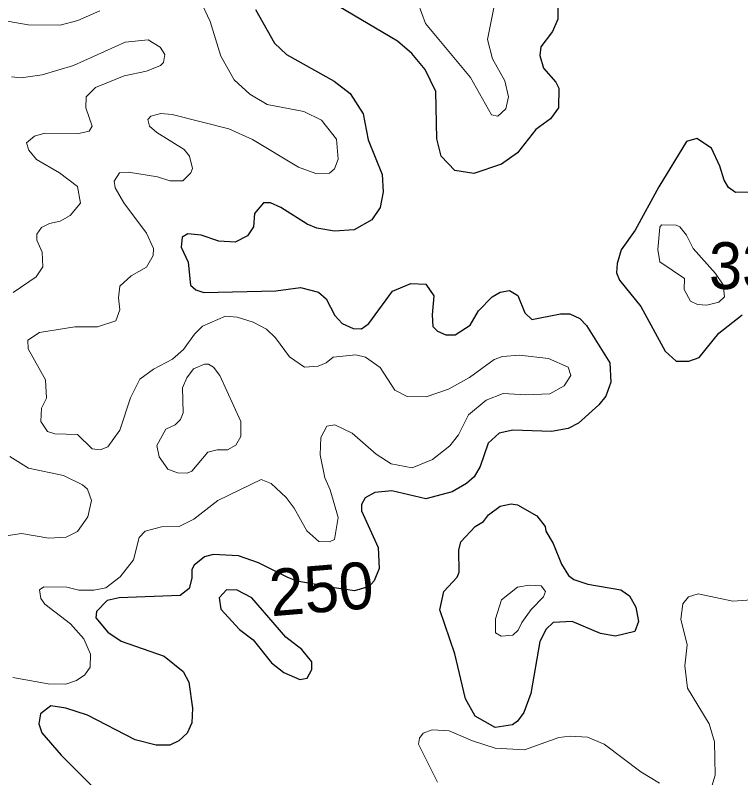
# Model space of a CAD drawing. Extents: x 763.2 to 816.8, y 7896.5 to 7952.7.
# Drawn here: x 808.894 to 811.377, y 7908.172 to 7910.78 of the extents above; entities that cross this region are included whole.
import ezdxf
from ezdxf.enums import TextEntityAlignment as Align

# ---------------------------------------------------------------- set-up
doc = ezdxf.new("R2010")
doc.units = 0
doc.header["$LTSCALE"] = 0.064
doc.layers.add('1', color=7, linetype='Continuous', lineweight=25)
doc.layers.add('2', color=7, linetype='Continuous', lineweight=13)
doc.layers.add('21', color=7, linetype='Continuous')
doc.layers.add('61', color=7, linetype='Continuous')

msp = doc.modelspace()

# ---------------------------------------------------------------- linework, layer by layer
at = {"layer": '1'}
for points in [[(810.7494, 7910.8496), (810.7504, 7910.767), (810.7325, 7910.7253), (810.692, 7910.6728), (810.6886, 7910.643), (810.7015, 7910.5996), (810.7441, 7910.5512), (810.7537, 7910.5306), (810.7527, 7910.4635), (810.7254, 7910.4262), (810.6751, 7910.3896), (810.6122, 7910.3093), (810.5575, 7910.2706), (810.4633, 7910.2392), (810.3982, 7910.2497), (810.3517, 7910.2986), (810.3368, 7910.3575), (810.3329, 7910.519), (810.2962, 7910.5953), (810.2512, 7910.6499), (810.2025, 7910.6921), (809.9514, 7910.8408)], [(809.7162, 7910.7996), (809.7814, 7910.6846), (809.8221, 7910.6459), (809.985, 7910.5545), (810.0402, 7910.5122), (810.085, 7910.4429), (810.1018, 7910.3542), (810.1492, 7910.2357), (810.1526, 7910.1766), (810.1427, 7910.1232), (810.1144, 7910.0801), (810.0533, 7910.0467), (809.9869, 7910.042), (809.9258, 7910.0517), (809.8925, 7910.0653), (809.8026, 7910.1231), (809.7681, 7910.1386), (809.7434, 7910.1388), (809.7126, 7910.1028), (809.709, 7910.0564), (809.6888, 7910.0256), (809.6466, 7910.0045), (809.5906, 7910.0074)], [(811.4352, 7910.1747), (811.3582, 7910.1744), (811.335, 7910.1911), (811.3196, 7910.2163), (811.3052, 7910.2643), (811.2761, 7910.3263), (811.2268, 7910.3589), (811.191, 7910.3484), (811.0963, 7910.1937), (811.0158, 7910.0458), (810.9679, 7909.9776), (810.9533, 7909.9309), (810.9516, 7909.8997), (810.9618, 7909.8738), (811.0351, 7909.7838), (811.1175, 7909.6319), (811.1558, 7909.5972), (811.1985, 7909.5972), (811.2343, 7909.61), (811.302, 7909.693), (811.3819, 7909.7559)], [(809.5906, 7910.0074), (809.5307, 7910.0287), (809.4851, 7910.0332), (809.4657, 7910.0212), (809.4624, 7909.9872), (809.4855, 7909.9359)], [(809.4855, 7909.9359), (809.4939, 7909.8574), (809.5125, 7909.8411), (809.5397, 7909.8315), (809.7853, 7909.8381), (809.8704, 7909.8494), (809.9323, 7909.833), (809.9581, 7909.8107), (809.9879, 7909.7534), (810.0123, 7909.7256), (810.0501, 7909.7086), (810.0787, 7909.7083), (810.1043, 7909.7259), (810.1848, 7909.8367), (810.2481, 7909.8626), (810.299, 7909.8611), (810.3267, 7909.8208), (810.3204, 7909.7559), (810.3234, 7909.716), (810.3387, 7909.6993), (810.368, 7909.6869), (810.3992, 7909.6871), (810.4512, 7909.7199), (810.4798, 7909.7688), (810.5261, 7909.8171), (810.5537, 7909.833), (810.5854, 7909.8391), (810.6134, 7909.8216), (810.6379, 7909.762), (810.6615, 7909.7402), (810.76, 7909.7589), (810.792, 7909.7591), (810.8259, 7909.743), (810.8493, 7909.7197), (810.9281, 7909.5912), (810.9315, 7909.5259), (810.9155, 7909.4772), (810.8915, 7909.4479), (810.8211, 7909.3855), (810.786, 7909.3665), (810.7295, 7909.3566), (810.5972, 7909.3614), (810.55, 7909.351), (810.5126, 7909.3164), (810.4848, 7909.2373), (810.4641, 7909.2016), (810.4386, 7909.1791), (810.3886, 7909.1508), (810.2989, 7909.1266), (810.1829, 7909.1541), (810.125, 7909.1485), (810.0919, 7909.1294), (810.0792, 7909.1066), (810.0791, 7909.0849), (810.1362, 7908.9597), (810.1395, 7908.8879), (810.1222, 7908.8456), (810.105, 7908.8263), (810.0546, 7908.8113), (810.0236, 7908.8157), (809.9859, 7908.8224), (809.9239, 7908.8335), (809.8574, 7908.8445), (809.8249, 7908.8587), (809.727, 7908.9069), (809.658, 7908.9311), (809.5718, 7908.9358), (809.5414, 7908.9274), (809.5066, 7908.8989), (809.4989, 7908.8851), (809.4983, 7908.8546), (809.4887, 7908.8196), (809.4579, 7908.7954), (809.2495, 7908.7879), (809.2082, 7908.7781), (809.1721, 7908.7408), (809.1701, 7908.7197), (809.2106, 7908.6702), (809.2561, 7908.6398), (809.4038, 7908.5885), (809.4686, 7908.5361), (809.4885, 7908.4994), (809.5002, 7908.4108), (809.4986, 7908.3604), (809.4822, 7908.3254), (809.4537, 7908.299), (809.4229, 7908.2836), (809.3768, 7908.2842), (809.3047, 7908.3015), (809.141, 7908.3866), (809.0673, 7908.4101), (809.0155, 7908.4179), (808.98, 7908.3906), (808.9744, 7908.3564), (808.9855, 7908.3258)], [(808.9855, 7908.3258), (809.0508, 7908.2493), (809.1648, 7908.1354), (809.2089, 7908.062), (809.2066, 7907.9878), (809.1625, 7907.9566)]]:
    msp.add_lwpolyline(points, dxfattribs=at)
for points in [[(810.9658, 7908.8156), (810.9955, 7908.7944), (811.0171, 7908.7558), (811.0268, 7908.7067), (811.0147, 7908.6729), (810.9479, 7908.6571), (810.8962, 7908.6662), (810.7994, 7908.7073), (810.7346, 7908.7037), (810.7111, 7908.6804), (810.6893, 7908.6379), (810.6588, 7908.4608), (810.6345, 7908.3958), (810.6132, 7908.3663), (810.5951, 7908.3538), (810.5368, 7908.3442), (810.4674, 7908.3833), (810.4352, 7908.4419), (810.3988, 7908.5963), (810.3465, 7908.7462), (810.3601, 7908.8091), (810.406, 7908.8587), (810.4136, 7908.8754), (810.4125, 7908.9506), (810.4188, 7908.9795), (810.4673, 7909.0322), (810.496, 7909.0493), (810.5137, 7909.0715), (810.5539, 7909.1008), (810.591, 7909.1098), (810.6123, 7909.1055), (810.6791, 7909.0679), (810.7075, 7909.0316), (810.7099, 7909.0155), (810.7344, 7908.9736), (810.7633, 7908.9029), (810.7872, 7908.8639), (810.8052, 7908.8505), (810.8531, 7908.8347)], [(809.8675, 7908.5088), (809.8932, 7908.5127), (809.9092, 7908.5431), (809.9092, 7908.5692), (809.8744, 7908.6108), (809.8204, 7908.6536), (809.7041, 7908.7875), (809.6537, 7908.8138), (809.6165, 7908.815), (809.5923, 7908.7872), (809.5977, 7908.7495), (809.6615, 7908.6792), (809.7077, 7908.6442), (809.7707, 7908.5652), (809.813, 7908.5323)]]:
    msp.add_lwpolyline(points, close=True, dxfattribs=at)
at = {"layer": '2'}
for points in [[(810.5457, 7910.4347), (810.5232, 7910.4394), (810.4517, 7910.5677), (810.2981, 7910.7522), (810.2597, 7910.8563), (810.2301, 7910.8898)], [(810.542, 7910.8585), (810.5096, 7910.6969), (810.5276, 7910.6312), (810.5699, 7910.5555), (810.5815, 7910.5013), (810.5726, 7910.4597), (810.5457, 7910.4347)], [(810.2355, 7909.4765), (810.1935, 7909.4985), (810.1427, 7909.5751), (810.0929, 7909.6114), (810.06, 7909.6194), (809.9821, 7909.6105), (809.9582, 7909.5913), (809.9305, 7909.5805), (809.8837, 7909.5769), (809.8325, 7909.6118), (809.7845, 7909.677), (809.7543, 7909.7066), (809.7088, 7909.731), (809.653, 7909.7475), (809.6131, 7909.7508), (809.5354, 7909.7168), (809.5072, 7909.689), (809.4701, 7909.6371), (809.4322, 7909.604), (809.3672, 7909.5701), (809.32, 7909.536), (809.2881, 7909.4719), (809.2516, 7909.3608), (809.2108, 7909.3041), (809.1842, 7909.2942), (809.1574, 7909.2976), (809.1072, 7909.3464), (809.0292, 7909.3483), (809.0043, 7909.3565), (808.9813, 7909.3904), (808.9845, 7909.4366), (809.0006, 7909.4706), (808.9973, 7909.5329), (808.9389, 7909.6396), (808.9371, 7909.669), (808.9773, 7909.6957), (809.0976, 7909.7147), (809.1754, 7909.7151), (809.238, 7909.7357), (809.2519, 7909.7723), (809.2473, 7909.8141), (809.252, 7909.8539), (809.291, 7909.8885), (809.3434, 7909.9182), (809.3666, 7909.9584), (809.3668, 7909.9821), (809.3438, 7910.0353), (809.2654, 7910.1392), (809.2356, 7910.1896), (809.2323, 7910.2133), (809.2506, 7910.2419), (809.2816, 7910.2439), (809.3814, 7910.228), (809.4236, 7910.2144), (809.468, 7910.2145), (809.4946, 7910.2418), (809.5001, 7910.2561), (809.4899, 7910.2986), (809.4722, 7910.3212), (809.3786, 7910.3792), (809.3536, 7910.4009), (809.3474, 7910.4236), (809.3578, 7910.4348), (809.3921, 7910.4443), (809.4309, 7910.4409), (809.6254, 7910.3923), (809.7062, 7910.3554), (809.8628, 7910.2608), (809.9226, 7910.2391), (809.9695, 7910.2407), (809.9864, 7910.2546), (809.9995, 7910.2877), (809.9933, 7910.3567), (809.9422, 7910.4212), (809.8814, 7910.4509), (809.756, 7910.4751), (809.6972, 7910.5099), (809.6432, 7910.5594), (809.5972, 7910.6401), (809.5607, 7910.759), (809.5261, 7910.8351)], [(809.184, 7910.7958), (809.1081, 7910.7619), (809.0482, 7910.7469), (808.9387, 7910.7477), (808.8263, 7910.7666), (808.7327, 7910.76), (808.6908, 7910.7421), (808.6581, 7910.7519), (808.6381, 7910.8155)], [(808.8872, 7909.8315), (808.9656, 7909.8853), (808.9887, 7909.9197), (808.9864, 7909.9705), (808.968, 7910.0116), (808.9683, 7910.0321), (808.9843, 7910.0546), (809.0112, 7910.0681), (809.0482, 7910.0764), (809.0816, 7910.0949), (809.117, 7910.1377), (809.1071, 7910.1943), (809.046, 7910.2409), (808.9668, 7910.2864), (808.9402, 7910.3193), (808.9326, 7910.3437), (808.9595, 7910.3669), (808.9958, 7910.377), (809.1121, 7910.3757), (809.147, 7910.3842), (809.1578, 7910.4014), (809.1353, 7910.4632), (809.1371, 7910.5015), (809.1686, 7910.533), (809.2666, 7910.573), (809.3435, 7910.589), (809.3915, 7910.6089), (809.4017, 7910.6186), (809.4062, 7910.6465), (809.39, 7910.6712), (809.3491, 7910.6959), (809.2699, 7910.688), (809.0932, 7910.6084), (808.9865, 7910.5762), (808.9142, 7910.5662), (808.8813, 7910.5693)], [(808.8858, 7908.5148), (809.007, 7908.4936), (809.067, 7908.4926), (809.1035, 7908.505), (809.1319, 7908.5238), (809.1504, 7908.5506), (809.1517, 7908.5956), (809.1292, 7908.6475), (809.0834, 7908.6985), (808.9953, 7908.7656), (808.9821, 7908.786), (808.9772, 7908.8151), (808.992, 7908.8252), (809.0706, 7908.824), (809.1114, 7908.8142), (809.1633, 7908.8142), (809.2041, 7908.8214), (809.2535, 7908.86), (809.2987, 7908.9181), (809.3177, 7908.9942), (809.3389, 7909.0159), (809.3941, 7909.0311), (809.4551, 7909.0317), (809.5049, 7909.0572), (809.5877, 7909.121), (809.7352, 7909.1919), (809.7702, 7909.1791), (809.8216, 7909.1304), (809.849, 7909.0946), (809.8913, 7909.0165), (809.9334, 7908.9802), (809.969, 7908.979), (809.9863, 7908.9877), (809.9996, 7909.0623), (809.9718, 7909.1576), (809.9538, 7909.1978), (809.9373, 7909.2767), (809.9394, 7909.3363), (809.9598, 7909.3747), (809.9879, 7909.3796), (810.0474, 7909.3514), (810.1289, 7909.2787), (810.1802, 7909.2459), (810.252, 7909.232), (810.3215, 7909.2603), (810.381, 7909.3073), (810.4109, 7909.3457), (810.4451, 7909.4135), (810.5056, 7909.4638), (810.564, 7909.4863), (810.641, 7909.4815), (810.7229, 7909.4852), (810.7728, 7909.5133), (810.7949, 7909.5482), (810.7864, 7909.577), (810.7187, 7909.6061), (810.6194, 7909.6178), (810.5609, 7909.6129)], [(810.5609, 7909.6129), (810.5328, 7909.6031), (810.4489, 7909.5415), (810.3768, 7909.5015), (810.3005, 7909.4749), (810.2355, 7909.4765)], [(808.832, 7908.995), (808.915, 7909.0082), (809.0095, 7908.9917), (809.0687, 7908.9952), (809.1067, 7909.0141), (809.1427, 7909.0643), (809.1546, 7909.1204), (809.1415, 7909.1592), (809.1237, 7909.1741), (809.0595, 7909.2065), (808.9398, 7909.2317), (808.8761, 7909.2708)], [(811.4131, 7908.7804), (811.3491, 7908.7764), (811.2314, 7908.801), (811.1975, 7908.7909), (811.1784, 7908.7674), (811.1717, 7908.7147), (811.1931, 7908.6272), (811.1848, 7908.5555), (811.1943, 7908.4787), (811.2681, 7908.3563), (811.2866, 7908.2951), (811.2896, 7908.1808), (811.2772, 7908.1433)], [(811.0983, 7908.1539), (811.0349, 7908.1921), (810.9096, 7908.2869), (810.8527, 7908.3112), (810.7929, 7908.3145), (810.7541, 7908.3096), (810.6372, 7908.2674), (810.5366, 7908.2738), (810.4583, 7908.2982), (810.3794, 7908.3325), (810.3204, 7908.3358), (810.2899, 7908.3251), (810.2774, 7908.3081), (810.2745, 7908.2875), (810.3388, 7908.1571)]]:
    msp.add_lwpolyline(points, dxfattribs=at)
for points in [[(811.1552, 7910.0626), (811.1686, 7910.0561), (811.1913, 7910.0287), (811.2135, 7909.9822), (811.2906, 7909.8966), (811.3168, 7909.8585), (811.3214, 7909.8177), (811.3019, 7909.7989), (811.2607, 7909.7886), (811.2287, 7909.7905), (811.2043, 7909.8025), (811.1827, 7909.8425), (811.1839, 7909.8796), (811.0994, 7909.9368), (811.0928, 7909.9792), (811.0998, 7910.056), (811.1049, 7910.063)], [(809.5941, 7909.5482), (809.5724, 7909.5768), (809.5559, 7909.5864), (809.542, 7909.5866), (809.5042, 7909.5706), (809.4808, 7909.5402), (809.4659, 7909.5059), (809.4691, 7909.42), (809.4599, 7909.3977), (809.4408, 7909.379), (809.4097, 7909.3646), (809.3787, 7909.3088), (809.3869, 7909.2695), (809.4162, 7909.2277), (809.4494, 7909.2151), (809.4824, 7909.2141), (809.4985, 7909.2207), (809.5528, 7909.2856), (809.5847, 7909.294), (809.6209, 7909.2943), (809.6488, 7909.3095), (809.6661, 7909.3393), (809.6662, 7909.3912)], [(810.6942, 7908.8285), (810.7087, 7908.8094), (810.7012, 7908.791), (810.6598, 7908.7478), (810.6276, 7908.7031), (810.6155, 7908.6774), (810.5962, 7908.6601), (810.5564, 7908.6568), (810.5375, 7908.6684), (810.5372, 7908.7155), (810.5584, 7908.7809), (810.6129, 7908.8239), (810.6522, 7908.8306)]]:
    msp.add_lwpolyline(points, close=True, dxfattribs=at)

# ---------------------------------------------------------------- texts
at = {"layer": '21', "width": 0.95}
msp.add_text('332', height=0.16, dxfattribs=at).set_placement((811.268, 7909.844))
at = {"layer": '61'}
msp.add_text('250', height=0.16, rotation=4.7, dxfattribs=at).set_placement((809.9479, 7908.739), align=Align.CENTER)

doc.saveas('drawing.dxf')
